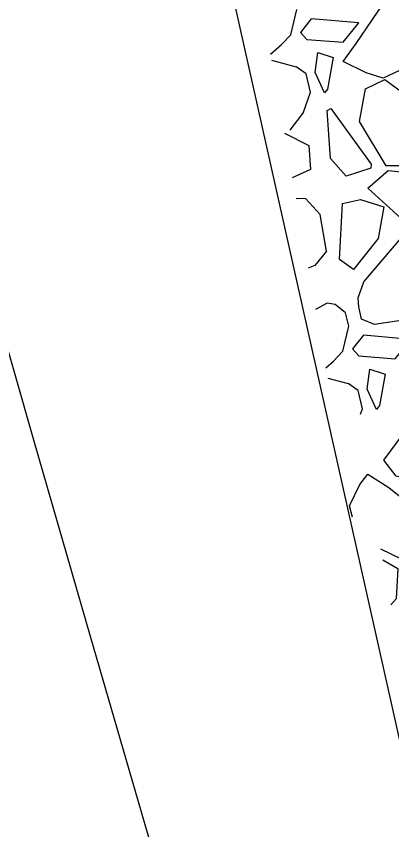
# Model space of a CAD drawing. Extents: x 3040896 to 3051146, y 687568 to 732976.
# Drawn here: x 3043947.96 to 3043960.35, y 722015.08 to 722041.93 of the extents above; entities that cross this region are included whole.
import ezdxf

# ---------------------------------------------------------------- set-up
doc = ezdxf.new("R2010")
doc.units = 0
for name, color, linetype in [('Default', 7, 'Continuous'), ('Exist Horizontal Alignment', 7, 'Continuous'), ('Exist Other Culture Area Outline', 7, 'Continuous'), ('Exist Right of Way Line', 7, 'Continuous')]:
    doc.layers.add(name, color=color, linetype=linetype)

msp = doc.modelspace()

# ---------------------------------------------------------------- linework, layer by layer
at = {"layer": 'Default'}
for p, q in [((3043957.021, 722041.319), (3043957.222, 722042.147)), ((3043957.699, 722041.849), (3043957.345, 722041.398)), ((3043959.262, 722041.713), (3043957.699, 722041.849)), ((3043956.716, 722040.998), (3043957.021, 722041.319)), ((3043956.349, 722040.672), (3043956.716, 722040.998)), ((3043957.824, 722040.074), (3043957.911, 722040.727)), ((3043957.911, 722040.727), (3043958.421, 722040.567)), ((3043959.507, 722040.066), (3043958.752, 722040.437)), ((3043957.529, 722040.026), (3043957.195, 722040.259)), ((3043958.129, 722039.399), (3043957.824, 722040.074)), ((3043960.072, 722039.885), (3043959.507, 722040.066)), ((3043960.962, 722040.305), (3043960.072, 722039.885)), ((3043957.67, 722039.422), (3043957.529, 722040.026)), ((3043957.441, 722038.762), (3043957.67, 722039.422)), ((3043957.441, 722038.762), (3043956.995, 722038.174)), ((3043958.332, 722037.234), (3043958.224, 722038.822)), ((3043957.621, 722037.666), (3043957.671, 722036.875)), ((3043958.846, 722036.65), (3043958.332, 722037.234)), ((3043957.671, 722036.875), (3043957.071, 722036.599)), ((3043959.667, 722036.912), (3043958.846, 722036.65)), ((3043959.569, 722036.251), (3043960.235, 722036.837)), ((3043960.919, 722036.991), (3043960.172, 722036.995)), ((3043960.235, 722036.837), (3043961.981, 722036.647)), ((3043957.505, 722035.912), (3043957.195, 722035.9)), ((3043957.505, 722035.912), (3043957.996, 722035.386)), ((3043958.629, 722033.9), (3043958.729, 722035.748)), ((3043958.196, 722034.169), (3043957.996, 722035.386)), ((3043959.088, 722033.566), (3043958.629, 722033.9)), ((3043959.262, 722032.334), (3043959.24, 722032.637)), ((3043958.217, 722032.453), (3043957.842, 722032.247)), ((3043958.484, 722032.414), (3043958.217, 722032.453)), ((3043958.825, 722032.137), (3043958.484, 722032.414)), ((3043959.357, 722031.926), (3043959.262, 722032.334)), ((3043958.94, 722031.696), (3043958.825, 722032.137)), ((3043958.738, 722030.868), (3043958.94, 722031.696)), ((3043959.416, 722031.398), (3043959.063, 722030.947)), ((3043960.979, 722031.262), (3043959.416, 722031.398)), ((3043958.434, 722030.547), (3043958.738, 722030.868)), ((3043958.183, 722030.324), (3043958.434, 722030.547)), ((3043959.541, 722029.623), (3043959.628, 722030.276)), ((3043959.628, 722030.276), (3043960.138, 722030.116)), ((3043959.246, 722029.575), (3043958.912, 722029.808)), ((3043959.847, 722028.948), (3043959.541, 722029.623)), ((3043959.387, 722028.971), (3043959.246, 722029.575)), ((3043959.326, 722028.796), (3043959.387, 722028.971)), ((3043959.298, 722026.472), (3043959.566, 722026.812)), ((3043960.057, 722023.986), (3043960.557, 722023.697))]:
    msp.add_line(p, q, dxfattribs=at)
for points in [[(3043958.752, 722040.437), (3043959.181, 722041.032), (3043960.259, 722042.629), (3043961.644, 722042.263), (3043962.043, 722041.731), (3043960.962, 722040.305)], [(3043957.345, 722041.398), (3043957.554, 722041.165), (3043958.754, 722041.075), (3043959.262, 722041.713)], [(3043956.384, 722040.474), (3043957.195, 722040.259)], [(3043958.421, 722040.567), (3043958.23, 722039.526), (3043958.129, 722039.399)], [(3043960.172, 722036.995), (3043959.294, 722038.459), (3043959.482, 722039.531), (3043960.124, 722039.843)], [(3043960.124, 722039.843), (3043961.037, 722039.17), (3043962.232, 722037.89), (3043961.709, 722037.247)], [(3043958.224, 722038.822), (3043958.348, 722038.88), (3043959.678, 722037.042), (3043959.667, 722036.912)], [(3043956.811, 722038.065), (3043957.621, 722037.666)], [(3043961.981, 722036.647), (3043962.452, 722035.996), (3043962.358, 722034.917), (3043961.745, 722034.559), (3043960.773, 722035.159), (3043959.569, 722036.251)], [(3043958.729, 722035.748), (3043959.319, 722035.88), (3043960.097, 722035.636)], [(3043960.097, 722035.636), (3043959.907, 722034.595), (3043959.088, 722033.566)], [(3043959.24, 722032.637), (3043959.43, 722033.16), (3043960.641, 722034.58), (3043961.709, 722034.324), (3043962.081, 722033.828), (3043960.729, 722031.895), (3043959.783, 722031.755), (3043959.357, 722031.926)], [(3043958.196, 722034.169), (3043957.811, 722033.697), (3043957.599, 722033.618)], [(3043959.063, 722030.947), (3043959.271, 722030.714), (3043960.471, 722030.624), (3043960.979, 722031.262)], [(3043958.243, 722029.985), (3043958.912, 722029.808)], [(3043960.138, 722030.116), (3043959.948, 722029.075), (3043959.847, 722028.948)], [(3043963.368, 722028.613), (3043962.947, 722028.012), (3043961.891, 722026.4), (3043960.502, 722026.747), (3043960.096, 722027.273), (3043961.156, 722028.714)], [(3043959.566, 722026.812), (3043960.26, 722026.372), (3043961.668, 722025.239), (3043961.494, 722024.164), (3043961.055, 722023.817), (3043959.995, 722024.332)], [(3043959.062, 722025.393), (3043958.958, 722025.766), (3043959.298, 722026.472)], [(3043960.557, 722023.697), (3043960.501, 722022.701), (3043960.322, 722022.504)]]:
    msp.add_lwpolyline(points, dxfattribs=at)
at = {"layer": 'Exist Horizontal Alignment'}
msp.add_arc((3047143.478, 722946.481), 3274.364, 179.827486, 209.692497, dxfattribs=at)
at = {"layer": 'Exist Other Culture Area Outline'}
msp.add_lwpolyline([(3043955.312, 722128.683), (3043949.696, 722109.538), (3043952.041, 722056.289), (3043970.953, 721971.86), (3043989.554, 721913.266)], dxfattribs=at)
at = {"layer": 'Exist Right of Way Line'}
for radius in [3324.364, 3224.364]:
    msp.add_arc((3047143.478, 722946.481), radius, 179.827486, 209.692497, dxfattribs=at)

doc.saveas('drawing.dxf')
